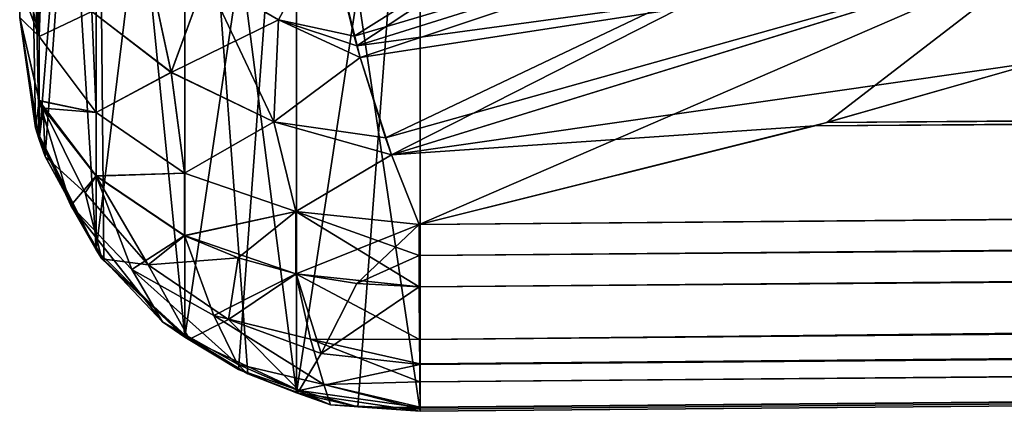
# Model space of a CAD drawing. Header units: millimetres. Extents: x -128 to 173, y -40 to 30.
# Tile 270 of 353: x 130.3 to 130.796, y -22.811 to -22.614. Entities that reach past the tile are written whole.
import ezdxf

# ---------------------------------------------------------------- set-up
doc = ezdxf.new("R2010")
doc.units = ezdxf.units.MM
doc.header["$LTSCALE"] = 56.728605
for name, color, linetype in [('254', 7, 'CONTINUOUS'), ('258', 7, 'CONTINUOUS'), ('262', 7, 'CONTINUOUS'), ('263', 7, 'CONTINUOUS'), ('264', 7, 'CONTINUOUS'), ('268', 7, 'CONTINUOUS'), ('269', 7, 'CONTINUOUS'), ('270', 7, 'CONTINUOUS'), ('276', 7, 'CONTINUOUS'), ('277', 7, 'CONTINUOUS'), ('285', 7, 'CONTINUOUS'), ('287', 7, 'CONTINUOUS')]:
    doc.layers.add(name, color=color, linetype=linetype)

msp = doc.modelspace()

# ---------------------------------------------------------------- linework, layer by layer
at = {"layer": '254', "color": 7, "linetype": 'CONTINUOUS'}
for points in [[(151.26521, -22.62873, -2.92535), (130.50175, -22.8113, -2.92639), (130.50175, -22.39387, -5.2377), (151.26521, -22.62873, -2.92535)], [(171.83563, -22.44785, -2.9243), (151.26521, -22.62873, -2.92535), (130.50175, -22.39387, -5.2377), (171.83563, -22.44785, -2.9243)], [(171.83563, -22.44785, 2.9243), (130.50175, -22.39387, 5.2377), (151.26525, -22.62873, 2.92535), (171.83563, -22.44785, 2.9243)], [(130.50175, -22.8113, 2.92639), (151.26525, -22.62873, 2.92535), (130.50175, -22.39387, 5.2377), (130.50175, -22.8113, 2.92639)]]:
    msp.add_3dface(points, dxfattribs=at)
at = {"layer": '258', "color": 7, "linetype": 'CONTINUOUS'}
for points in [[(130.3, -22.61293, -2.90094), (130.3, -22.19913, -5.19219), (130.30799, -22.66843, -2.90807), (130.3, -22.61293, -2.90094)], [(130.3, -22.19913, -5.19219), (130.30984, -22.2683, -5.16835), (130.30984, -22.67438, -2.90883), (130.3, -22.19913, -5.19219)], [(130.3, -22.19913, -5.19219), (130.30984, -22.67438, -2.90883), (130.30799, -22.66843, -2.90807), (130.3, -22.19913, -5.19219)], [(130.3, -22.61293, 2.90093), (130.30984, -22.67438, 2.90883), (130.30984, -22.2683, 5.16835), (130.3, -22.61293, 2.90093)], [(130.30984, -22.67438, 2.90883), (130.33853, -22.32291, 5.18103), (130.30984, -22.2683, 5.16835), (130.30984, -22.67438, 2.90883)], [(130.33853, -22.32291, -5.18103), (130.33853, -22.72999, -2.91597), (130.30984, -22.2683, -5.16835), (130.33853, -22.32291, -5.18103)], [(130.30984, -22.2683, -5.16835), (130.33853, -22.72999, -2.91597), (130.30984, -22.67438, -2.90883), (130.30984, -22.2683, -5.16835)], [(130.31288, -22.68296, 2.90993), (130.33853, -22.32291, 5.18103), (130.30984, -22.67438, 2.90883), (130.31288, -22.68296, 2.90993)], [(130.33853, -22.72999, 2.91596), (130.33853, -22.32291, 5.18103), (130.31288, -22.68296, 2.90993), (130.33853, -22.72999, 2.91596)], [(130.33853, -22.72999, 2.91596), (130.38324, -22.36612, 5.19106), (130.33853, -22.32291, 5.18103), (130.33853, -22.72999, 2.91596)], [(130.38324, -22.36612, -5.19106), (130.38324, -22.77399, -2.9216), (130.33853, -22.32291, -5.18103), (130.38324, -22.36612, -5.19106)], [(130.33853, -22.32291, -5.18103), (130.38324, -22.77399, -2.9216), (130.3424, -22.73506, -2.91662), (130.33853, -22.32291, -5.18103)], [(130.33853, -22.72999, -2.91597), (130.33853, -22.32291, -5.18103), (130.3424, -22.73506, -2.91662), (130.33853, -22.72999, -2.91597)], [(130.38324, -22.77399, 2.92161), (130.38324, -22.36612, 5.19106), (130.33853, -22.72999, 2.91596), (130.38324, -22.77399, 2.92161)], [(130.38324, -22.77399, 2.92161), (130.43953, -22.39365, 5.19745), (130.38324, -22.36612, 5.19106), (130.38324, -22.77399, 2.92161)], [(130.43953, -22.39365, -5.19745), (130.43953, -22.80202, -2.92521), (130.38324, -22.36612, -5.19106), (130.43953, -22.39365, -5.19745)], [(130.38324, -22.36612, -5.19106), (130.43953, -22.80202, -2.92521), (130.41486, -22.79243, -2.92398), (130.38324, -22.36612, -5.19106)], [(130.38324, -22.77399, -2.9216), (130.38324, -22.36612, -5.19106), (130.41486, -22.79243, -2.92398), (130.38324, -22.77399, -2.9216)], [(130.4103, -22.79023, 2.92369), (130.43953, -22.39365, 5.19745), (130.38324, -22.77399, 2.92161), (130.4103, -22.79023, 2.92369)], [(130.43953, -22.80202, 2.9252), (130.43953, -22.39365, 5.19745), (130.4103, -22.79023, 2.92369), (130.43953, -22.80202, 2.9252)], [(130.50175, -22.39387, -5.2377), (130.50175, -22.8113, -2.92639), (130.43953, -22.39365, -5.19745), (130.50175, -22.39387, -5.2377)], [(130.43953, -22.39365, -5.19745), (130.50175, -22.8113, -2.92639), (130.43953, -22.80202, -2.92521), (130.43953, -22.39365, -5.19745)], [(130.43953, -22.80202, 2.9252), (130.50175, -22.39387, 5.2377), (130.43953, -22.39365, 5.19745), (130.43953, -22.80202, 2.9252)], [(130.47028, -22.8091, 2.92611), (130.50175, -22.39387, 5.2377), (130.43953, -22.80202, 2.9252), (130.47028, -22.8091, 2.92611)], [(130.50175, -22.8113, 2.92639), (130.50175, -22.39387, 5.2377), (130.47028, -22.8091, 2.92611), (130.50175, -22.8113, 2.92639)]]:
    msp.add_3dface(points, dxfattribs=at)
at = {"layer": '262', "color": 7, "linetype": 'CONTINUOUS'}
for points in [[(130.81383, -22.63528, -2.64752), (130.70053, -22.66756, -2.67854), (172.20419, -22.30486, -2.67806), (130.81383, -22.63528, -2.64752)], [(172.20419, -22.30486, -2.67806), (130.70053, -22.66756, -2.67854), (172.08576, -22.34871, -2.71935), (172.20419, -22.30486, -2.67806)], [(130.70667, -22.66586, 2.67693), (130.814, -22.63519, 2.64743), (172.20277, -22.30551, 2.67868), (130.70667, -22.66586, 2.67693)], [(172.08416, -22.34917, 2.71978), (130.70667, -22.66586, 2.67693), (172.20277, -22.30551, 2.67868), (172.08416, -22.34917, 2.71978)], [(172.08576, -22.34871, -2.71935), (130.5012, -22.71719, -2.72464), (130.50119, -22.73289, -2.7394), (172.08576, -22.34871, -2.71935)], [(171.96126, -22.37572, -2.74374), (172.08576, -22.34871, -2.71935), (130.50119, -22.73289, -2.7394), (171.96126, -22.37572, -2.74374)], [(130.70053, -22.66756, -2.67854), (130.5012, -22.71719, -2.72464), (172.08576, -22.34871, -2.71935), (130.70053, -22.66756, -2.67854)], [(130.5012, -22.71719, 2.72464), (130.70667, -22.66586, 2.67693), (172.08416, -22.34917, 2.71978), (130.5012, -22.71719, 2.72464)], [(171.96015, -22.37587, 2.74387), (130.5012, -22.71719, 2.72464), (172.08416, -22.34917, 2.71978), (171.96015, -22.37587, 2.74387)], [(171.96126, -22.37572, -2.74374), (130.50119, -22.73289, -2.7394), (151.19481, -22.56681, -2.75289), (171.96126, -22.37572, -2.74374)], [(130.50119, -22.73289, 2.7394), (130.5012, -22.71719, 2.72464), (171.96015, -22.37587, 2.74387), (130.50119, -22.73289, 2.7394)], [(130.50119, -22.73289, 2.7394), (171.96015, -22.37587, 2.74387), (151.19481, -22.56681, 2.75289), (130.50119, -22.73289, 2.7394)], [(130.50118, -22.74866, 2.75406), (130.50119, -22.73289, 2.7394), (151.19481, -22.56681, 2.75289), (130.50118, -22.74866, 2.75406)], [(130.50118, -22.74866, -2.75406), (151.19481, -22.56681, -2.75289), (130.50119, -22.73289, -2.7394), (130.50118, -22.74866, -2.75406)]]:
    msp.add_3dface(points, dxfattribs=at)
at = {"layer": '263', "color": 7, "linetype": 'CONTINUOUS'}
for points in [[(130.3, -22.57979, -2.86995), (130.3, -22.59631, -2.88549), (130.30986, -22.62241, -2.82488), (130.3, -22.57979, -2.86995)], [(130.3, -22.59631, -2.88549), (130.3, -22.61293, -2.90094), (130.30986, -22.62241, -2.82488), (130.3, -22.59631, -2.88549)], [(130.30986, -22.62241, -2.82488), (130.3, -22.61293, -2.90094), (130.30986, -22.65486, -2.85523), (130.30986, -22.62241, -2.82488)], [(130.33848, -22.66083, -2.78426), (130.30986, -22.62241, -2.82488), (130.30986, -22.65486, -2.85523), (130.33848, -22.66083, -2.78426)], [(130.33848, -22.6927, -2.81408), (130.33848, -22.66083, -2.78426), (130.30986, -22.65486, -2.85523), (130.33848, -22.6927, -2.81408)], [(130.38303, -22.69126, -2.75209), (130.33848, -22.66083, -2.78426), (130.33848, -22.6927, -2.81408), (130.38303, -22.69126, -2.75209)], [(130.38302, -22.72276, -2.78156), (130.38303, -22.69126, -2.75209), (130.33848, -22.6927, -2.81408), (130.38302, -22.72276, -2.78156)], [(130.43911, -22.71069, -2.73154), (130.38303, -22.69126, -2.75209), (130.38302, -22.72276, -2.78156), (130.43911, -22.71069, -2.73154)], [(130.4391, -22.74205, -2.76088), (130.43911, -22.71069, -2.73154), (130.38302, -22.72276, -2.78156), (130.4391, -22.74205, -2.76088)], [(130.50118, -22.74866, -2.75406), (130.43911, -22.71069, -2.73154), (130.4391, -22.74205, -2.76088), (130.50118, -22.74866, -2.75406)], [(130.50119, -22.73289, -2.7394), (130.5012, -22.71719, -2.72464), (130.43911, -22.71069, -2.73154), (130.50119, -22.73289, -2.7394)], [(130.50118, -22.74866, -2.75406), (130.50119, -22.73289, -2.7394), (130.43911, -22.71069, -2.73154), (130.50118, -22.74866, -2.75406)]]:
    msp.add_3dface(points, dxfattribs=at)
at = {"layer": '264', "color": 7, "linetype": 'CONTINUOUS'}
for points in [[(130.50118, -22.74866, 2.75406), (151.19481, -22.56681, 2.75289), (171.83541, -22.42344, 2.7997), (130.50118, -22.74866, 2.75406)], [(130.50118, -22.74866, 2.75406), (171.83541, -22.42344, 2.7997), (130.50153, -22.78768, 2.80368), (130.50118, -22.74866, 2.75406)], [(171.83541, -22.42344, 2.7997), (171.83542, -22.42446, 2.80152), (130.50153, -22.78768, 2.80368), (171.83541, -22.42344, 2.7997)], [(171.83542, -22.42446, 2.80152), (171.8356, -22.44522, 2.85719), (130.50153, -22.78768, 2.80368), (171.83542, -22.42446, 2.80152)], [(130.50153, -22.78768, 2.80368), (171.8356, -22.44522, 2.85719), (130.50172, -22.80932, 2.86318), (130.50153, -22.78768, 2.80368)], [(171.8356, -22.44522, 2.85719), (171.83561, -22.44599, 2.86103), (130.50172, -22.80932, 2.86318), (171.8356, -22.44522, 2.85719)], [(171.83561, -22.44599, 2.86103), (171.83564, -22.44851, 2.91859), (130.50172, -22.80932, 2.86318), (171.83561, -22.44599, 2.86103)], [(171.83564, -22.44851, 2.91859), (151.26525, -22.62873, 2.92535), (130.50172, -22.80932, 2.86318), (171.83564, -22.44851, 2.91859)], [(130.50175, -22.8113, 2.92639), (130.50172, -22.80932, 2.86318), (151.26525, -22.62873, 2.92535), (130.50175, -22.8113, 2.92639)]]:
    msp.add_3dface(points, dxfattribs=at)
at = {"layer": '268', "color": 7, "linetype": 'CONTINUOUS'}
for points in [[(171.83507, -22.3854, -2.75171), (151.19481, -22.56681, -2.75289), (130.50141, -22.77508, -2.78387), (171.83507, -22.3854, -2.75171)], [(171.83541, -22.42344, -2.7997), (171.83507, -22.3854, -2.75171), (130.50141, -22.77508, -2.78387), (171.83541, -22.42344, -2.7997)], [(130.50152, -22.78738, -2.80314), (171.83541, -22.42344, -2.7997), (130.50141, -22.77508, -2.78387), (130.50152, -22.78738, -2.80314)], [(171.83542, -22.42446, -2.80152), (171.83541, -22.42344, -2.7997), (130.50152, -22.78738, -2.80314), (171.83542, -22.42446, -2.80152)], [(130.50161, -22.79652, -2.82164), (171.83542, -22.42446, -2.80152), (130.50152, -22.78738, -2.80314), (130.50161, -22.79652, -2.82164)], [(171.8356, -22.44522, -2.85719), (171.83542, -22.42446, -2.80152), (130.50161, -22.79652, -2.82164), (171.8356, -22.44522, -2.85719)], [(130.50173, -22.80926, -2.86284), (171.8356, -22.44522, -2.85719), (130.50161, -22.79652, -2.82164), (130.50173, -22.80926, -2.86284)], [(171.83561, -22.44599, -2.86103), (171.8356, -22.44522, -2.85719), (130.50173, -22.80926, -2.86284), (171.83561, -22.44599, -2.86103)], [(171.83564, -22.44851, -2.91859), (171.83561, -22.44599, -2.86103), (130.50173, -22.81018, -2.86793), (171.83564, -22.44851, -2.91859)], [(130.50173, -22.81018, -2.86793), (171.83561, -22.44599, -2.86103), (130.50173, -22.80926, -2.86284), (130.50173, -22.81018, -2.86793)], [(171.83564, -22.44851, -2.91859), (130.50173, -22.81018, -2.86793), (151.26521, -22.62873, -2.92535), (171.83564, -22.44851, -2.91859)], [(151.19481, -22.56681, -2.75289), (130.50118, -22.74866, -2.75406), (130.50141, -22.77508, -2.78387), (151.19481, -22.56681, -2.75289)], [(130.50175, -22.8113, -2.92639), (151.26521, -22.62873, -2.92535), (130.50173, -22.81018, -2.86793), (130.50175, -22.8113, -2.92639)]]:
    msp.add_3dface(points, dxfattribs=at)
at = {"layer": '269', "color": 7, "linetype": 'CONTINUOUS'}
for points in [[(130.3, -22.61293, -2.90094), (130.30799, -22.66843, -2.90807), (130.30986, -22.65486, -2.85523), (130.3, -22.61293, -2.90094)], [(130.30986, -22.65486, -2.85523), (130.30799, -22.66843, -2.90807), (130.32583, -22.70761, -2.87448), (130.30986, -22.65486, -2.85523)], [(130.33848, -22.6927, -2.81408), (130.30986, -22.65486, -2.85523), (130.32583, -22.70761, -2.87448), (130.33848, -22.6927, -2.81408)], [(130.30984, -22.67438, -2.90883), (130.33853, -22.72999, -2.91597), (130.30799, -22.66843, -2.90807), (130.30984, -22.67438, -2.90883)], [(130.30799, -22.66843, -2.90807), (130.33853, -22.72999, -2.91597), (130.32583, -22.70761, -2.87448), (130.30799, -22.66843, -2.90807)], [(130.35653, -22.73994, -2.84366), (130.33848, -22.6927, -2.81408), (130.32583, -22.70761, -2.87448), (130.35653, -22.73994, -2.84366)], [(130.38302, -22.72276, -2.78156), (130.33848, -22.6927, -2.81408), (130.35653, -22.73994, -2.84366), (130.38302, -22.72276, -2.78156)], [(130.33853, -22.72999, -2.91597), (130.3424, -22.73506, -2.91662), (130.32583, -22.70761, -2.87448), (130.33853, -22.72999, -2.91597)], [(130.32583, -22.70761, -2.87448), (130.3424, -22.73506, -2.91662), (130.37195, -22.76617, -2.88991), (130.32583, -22.70761, -2.87448)], [(130.35653, -22.73994, -2.84366), (130.32583, -22.70761, -2.87448), (130.37195, -22.76617, -2.88991), (130.35653, -22.73994, -2.84366)], [(130.39776, -22.76295, -2.81704), (130.38302, -22.72276, -2.78156), (130.35653, -22.73994, -2.84366), (130.39776, -22.76295, -2.81704)], [(130.4391, -22.74205, -2.76088), (130.38302, -22.72276, -2.78156), (130.39776, -22.76295, -2.81704), (130.4391, -22.74205, -2.76088)], [(130.3424, -22.73506, -2.91662), (130.38324, -22.77399, -2.9216), (130.37195, -22.76617, -2.88991), (130.3424, -22.73506, -2.91662)], [(130.39776, -22.76295, -2.81704), (130.35653, -22.73994, -2.84366), (130.4097, -22.78754, -2.86413), (130.39776, -22.76295, -2.81704)], [(130.4097, -22.78754, -2.86413), (130.35653, -22.73994, -2.84366), (130.37195, -22.76617, -2.88991), (130.4097, -22.78754, -2.86413)], [(130.4465, -22.77493, -2.79658), (130.4391, -22.74205, -2.76088), (130.39776, -22.76295, -2.81704), (130.4465, -22.77493, -2.79658)], [(130.50118, -22.74866, -2.75406), (130.4391, -22.74205, -2.76088), (130.50141, -22.77508, -2.78387), (130.50118, -22.74866, -2.75406)], [(130.50141, -22.77508, -2.78387), (130.4391, -22.74205, -2.76088), (130.4465, -22.77493, -2.79658), (130.50141, -22.77508, -2.78387)], [(130.38324, -22.77399, -2.9216), (130.41486, -22.79243, -2.92398), (130.37195, -22.76617, -2.88991), (130.38324, -22.77399, -2.9216)], [(130.41486, -22.79243, -2.92398), (130.4097, -22.78754, -2.86413), (130.37195, -22.76617, -2.88991), (130.41486, -22.79243, -2.92398)], [(130.4465, -22.77493, -2.79658), (130.39776, -22.76295, -2.81704), (130.45319, -22.79781, -2.8407), (130.4465, -22.77493, -2.79658)], [(130.45319, -22.79781, -2.8407), (130.39776, -22.76295, -2.81704), (130.4097, -22.78754, -2.86413), (130.45319, -22.79781, -2.8407)], [(130.50161, -22.79652, -2.82164), (130.50152, -22.78738, -2.80314), (130.4465, -22.77493, -2.79658), (130.50161, -22.79652, -2.82164)], [(130.50161, -22.79652, -2.82164), (130.4465, -22.77493, -2.79658), (130.45319, -22.79781, -2.8407), (130.50161, -22.79652, -2.82164)], [(130.50152, -22.78738, -2.80314), (130.50141, -22.77508, -2.78387), (130.4465, -22.77493, -2.79658), (130.50152, -22.78738, -2.80314)], [(130.4097, -22.78754, -2.86413), (130.41486, -22.79243, -2.92398), (130.45656, -22.80808, -2.89573), (130.4097, -22.78754, -2.86413)], [(130.45319, -22.79781, -2.8407), (130.4097, -22.78754, -2.86413), (130.45656, -22.80808, -2.89573), (130.45319, -22.79781, -2.8407)], [(130.41486, -22.79243, -2.92398), (130.43953, -22.80202, -2.92521), (130.45656, -22.80808, -2.89573), (130.41486, -22.79243, -2.92398)], [(130.50173, -22.80926, -2.86284), (130.50161, -22.79652, -2.82164), (130.45319, -22.79781, -2.8407), (130.50173, -22.80926, -2.86284)], [(130.43953, -22.80202, -2.92521), (130.50175, -22.8113, -2.92639), (130.45656, -22.80808, -2.89573), (130.43953, -22.80202, -2.92521)], [(130.50173, -22.81018, -2.86793), (130.50173, -22.80926, -2.86284), (130.45319, -22.79781, -2.8407), (130.50173, -22.81018, -2.86793)], [(130.50173, -22.81018, -2.86793), (130.45319, -22.79781, -2.8407), (130.45656, -22.80808, -2.89573), (130.50173, -22.81018, -2.86793)], [(130.50175, -22.8113, -2.92639), (130.50173, -22.81018, -2.86793), (130.45656, -22.80808, -2.89573), (130.50175, -22.8113, -2.92639)]]:
    msp.add_3dface(points, dxfattribs=at)
at = {"layer": '270', "color": 7, "linetype": 'CONTINUOUS'}
for points in [[(130.30984, -22.67438, 2.90883), (130.3, -22.61293, 2.90093), (130.30987, -22.6548, 2.85515), (130.30984, -22.67438, 2.90883)], [(130.31177, -22.65855, 2.85108), (130.30984, -22.67438, 2.90883), (130.30987, -22.6548, 2.85515), (130.31177, -22.65855, 2.85108)], [(130.31288, -22.68296, 2.90993), (130.30984, -22.67438, 2.90883), (130.31177, -22.65855, 2.85108), (130.31288, -22.68296, 2.90993)], [(130.33291, -22.70132, 2.83562), (130.31288, -22.68296, 2.90993), (130.31177, -22.65855, 2.85108), (130.33291, -22.70132, 2.83562)], [(130.33291, -22.70132, 2.83562), (130.31177, -22.65855, 2.85108), (130.33851, -22.69277, 2.81408), (130.33291, -22.70132, 2.83562)], [(130.33853, -22.72999, 2.91596), (130.31288, -22.68296, 2.90993), (130.34146, -22.73444, 2.89092), (130.33853, -22.72999, 2.91596)], [(130.34146, -22.73444, 2.89092), (130.31288, -22.68296, 2.90993), (130.33291, -22.70132, 2.83562), (130.34146, -22.73444, 2.89092)], [(130.36475, -22.73755, 2.82235), (130.33291, -22.70132, 2.83562), (130.33851, -22.69277, 2.81408), (130.36475, -22.73755, 2.82235)], [(130.38308, -22.72282, 2.78155), (130.36475, -22.73755, 2.82235), (130.33851, -22.69277, 2.81408), (130.38308, -22.72282, 2.78155)], [(130.36475, -22.73755, 2.82235), (130.34146, -22.73444, 2.89092), (130.33291, -22.70132, 2.83562), (130.36475, -22.73755, 2.82235)], [(130.41003, -22.73391, 2.76954), (130.36475, -22.73755, 2.82235), (130.38308, -22.72282, 2.78155), (130.41003, -22.73391, 2.76954)], [(130.38324, -22.77399, 2.92161), (130.33853, -22.72999, 2.91596), (130.34146, -22.73444, 2.89092), (130.38324, -22.77399, 2.92161)], [(130.38549, -22.775, 2.87603), (130.38324, -22.77399, 2.92161), (130.34146, -22.73444, 2.89092), (130.38549, -22.775, 2.87603)], [(130.38549, -22.775, 2.87603), (130.34146, -22.73444, 2.89092), (130.36475, -22.73755, 2.82235), (130.38549, -22.775, 2.87603)], [(130.40527, -22.76508, 2.81221), (130.36475, -22.73755, 2.82235), (130.41003, -22.73391, 2.76954), (130.40527, -22.76508, 2.81221)], [(130.40527, -22.76508, 2.81221), (130.38549, -22.775, 2.87603), (130.36475, -22.73755, 2.82235), (130.40527, -22.76508, 2.81221)], [(130.43921, -22.74201, 2.7608), (130.40527, -22.76508, 2.81221), (130.41003, -22.73391, 2.76954), (130.43921, -22.74201, 2.7608)], [(130.45186, -22.78216, 2.80585), (130.40527, -22.76508, 2.81221), (130.43921, -22.74201, 2.7608), (130.45186, -22.78216, 2.80585)], [(130.46985, -22.74694, 2.75558), (130.45186, -22.78216, 2.80585), (130.43921, -22.74201, 2.7608), (130.46985, -22.74694, 2.75558)], [(130.50118, -22.74866, 2.75406), (130.45186, -22.78216, 2.80585), (130.46985, -22.74694, 2.75558), (130.50118, -22.74866, 2.75406)], [(130.50118, -22.74866, 2.75406), (130.50153, -22.78768, 2.80368), (130.45186, -22.78216, 2.80585), (130.50118, -22.74866, 2.75406)], [(130.44071, -22.8008, 2.86647), (130.38549, -22.775, 2.87603), (130.40527, -22.76508, 2.81221), (130.44071, -22.8008, 2.86647)], [(130.45186, -22.78216, 2.80585), (130.44071, -22.8008, 2.86647), (130.40527, -22.76508, 2.81221), (130.45186, -22.78216, 2.80585)], [(130.4103, -22.79023, 2.92369), (130.38324, -22.77399, 2.92161), (130.38549, -22.775, 2.87603), (130.4103, -22.79023, 2.92369)], [(130.44071, -22.8008, 2.86647), (130.4103, -22.79023, 2.92369), (130.38549, -22.775, 2.87603), (130.44071, -22.8008, 2.86647)], [(130.50153, -22.78768, 2.80368), (130.44071, -22.8008, 2.86647), (130.45186, -22.78216, 2.80585), (130.50153, -22.78768, 2.80368)], [(130.43953, -22.80202, 2.9252), (130.4103, -22.79023, 2.92369), (130.44071, -22.8008, 2.86647), (130.43953, -22.80202, 2.9252)], [(130.50153, -22.78768, 2.80368), (130.50172, -22.80932, 2.86318), (130.44071, -22.8008, 2.86647), (130.50153, -22.78768, 2.80368)], [(130.47028, -22.8091, 2.92611), (130.43953, -22.80202, 2.9252), (130.44071, -22.8008, 2.86647), (130.47028, -22.8091, 2.92611)], [(130.50172, -22.80932, 2.86318), (130.47028, -22.8091, 2.92611), (130.44071, -22.8008, 2.86647), (130.50172, -22.80932, 2.86318)], [(130.50175, -22.8113, 2.92639), (130.47028, -22.8091, 2.92611), (130.50172, -22.80932, 2.86318), (130.50175, -22.8113, 2.92639)]]:
    msp.add_3dface(points, dxfattribs=at)
at = {"layer": '276', "color": 7, "linetype": 'CONTINUOUS'}
for points in [[(130.4553, -22.56781, 2.67538), (130.64409, -22.51207, 2.62978), (130.46856, -22.62239, 2.67708), (130.4553, -22.56781, 2.67538)], [(130.46856, -22.62239, 2.67708), (130.64409, -22.51207, 2.62978), (130.46988, -22.62714, 2.67798), (130.46856, -22.62239, 2.67708)], [(130.46988, -22.62714, 2.67798), (130.64409, -22.51207, 2.62978), (130.79589, -22.52514, 2.58929), (130.46988, -22.62714, 2.67798)], [(130.79617, -22.52509, -2.58922), (130.4553, -22.5678, -2.67538), (130.46856, -22.62239, -2.67708), (130.79617, -22.52509, -2.58922)], [(130.46988, -22.62713, -2.67798), (130.79617, -22.52509, -2.58922), (130.46856, -22.62239, -2.67708), (130.46988, -22.62713, -2.67798)], [(130.79617, -22.52509, -2.58922), (130.46988, -22.62713, -2.67798), (130.81866, -22.57963, -2.6053), (130.79617, -22.52509, -2.58922)], [(130.46988, -22.62714, 2.67798), (130.79589, -22.52514, 2.58929), (130.47156, -22.63304, 2.67928), (130.46988, -22.62714, 2.67798)], [(130.47156, -22.63304, 2.67928), (130.79589, -22.52514, 2.58929), (130.48431, -22.67361, 2.69402), (130.47156, -22.63304, 2.67928)], [(130.48431, -22.67361, 2.69402), (130.79589, -22.52514, 2.58929), (130.48727, -22.68204, 2.69853), (130.48431, -22.67361, 2.69402)], [(130.48727, -22.68204, 2.69853), (130.79589, -22.52514, 2.58929), (130.81839, -22.57968, 2.60537), (130.48727, -22.68204, 2.69853)], [(130.81866, -22.57963, -2.6053), (130.46988, -22.62713, -2.67798), (130.47155, -22.63303, -2.67928), (130.81866, -22.57963, -2.6053)], [(130.48431, -22.67361, -2.69402), (130.81866, -22.57963, -2.6053), (130.47155, -22.63303, -2.67928), (130.48431, -22.67361, -2.69402)], [(130.48727, -22.68203, -2.69853), (130.81866, -22.57963, -2.6053), (130.48431, -22.67361, -2.69402), (130.48727, -22.68203, -2.69853)], [(130.81383, -22.63528, -2.64752), (130.81866, -22.57963, -2.6053), (130.48727, -22.68203, -2.69853), (130.81383, -22.63528, -2.64752)], [(130.5012, -22.71719, 2.72464), (130.48727, -22.68204, 2.69853), (130.81839, -22.57968, 2.60537), (130.5012, -22.71719, 2.72464)], [(130.70667, -22.66586, 2.67693), (130.5012, -22.71719, 2.72464), (130.81839, -22.57968, 2.60537), (130.70667, -22.66586, 2.67693)], [(130.814, -22.63519, 2.64743), (130.70667, -22.66586, 2.67693), (130.81839, -22.57968, 2.60537), (130.814, -22.63519, 2.64743)], [(130.70053, -22.66756, -2.67854), (130.81383, -22.63528, -2.64752), (130.48727, -22.68203, -2.69853), (130.70053, -22.66756, -2.67854)], [(130.5012, -22.71719, -2.72464), (130.70053, -22.66756, -2.67854), (130.48727, -22.68203, -2.69853), (130.5012, -22.71719, -2.72464)]]:
    msp.add_3dface(points, dxfattribs=at)
at = {"layer": '277', "color": 7, "linetype": 'CONTINUOUS'}
for points in [[(130.47155, -22.63303, -2.67928), (130.4553, -22.5678, -2.67538), (130.43045, -22.61401, -2.68558), (130.47155, -22.63303, -2.67928)], [(130.46856, -22.62239, -2.67708), (130.4553, -22.5678, -2.67538), (130.47155, -22.63303, -2.67928), (130.46856, -22.62239, -2.67708)], [(130.33626, -22.60989, -2.75912), (130.37639, -22.64053, -2.72493), (130.3614, -22.57093, -2.72603), (130.33626, -22.60989, -2.75912)], [(130.37639, -22.64053, -2.72493), (130.39371, -22.59278, -2.70103), (130.3614, -22.57093, -2.72603), (130.37639, -22.64053, -2.72493)], [(130.3, -22.57979, -2.86995), (130.30986, -22.62241, -2.82488), (130.30701, -22.57656, -2.81758), (130.3, -22.57979, -2.86995)], [(130.30701, -22.57656, -2.81758), (130.30986, -22.62241, -2.82488), (130.31141, -22.57571, -2.8035), (130.30701, -22.57656, -2.81758)], [(130.31141, -22.57571, -2.8035), (130.30986, -22.62241, -2.82488), (130.33626, -22.60989, -2.75912), (130.31141, -22.57571, -2.8035)], [(130.37639, -22.64053, -2.72493), (130.428, -22.66552, -2.70422), (130.39371, -22.59278, -2.70103), (130.37639, -22.64053, -2.72493)], [(130.428, -22.66552, -2.70422), (130.43045, -22.61401, -2.68558), (130.39371, -22.59278, -2.70103), (130.428, -22.66552, -2.70422)], [(130.30986, -22.62241, -2.82488), (130.33848, -22.66083, -2.78426), (130.33626, -22.60989, -2.75912), (130.30986, -22.62241, -2.82488)], [(130.33626, -22.60989, -2.75912), (130.33848, -22.66083, -2.78426), (130.37639, -22.64053, -2.72493), (130.33626, -22.60989, -2.75912)], [(130.428, -22.66552, -2.70422), (130.47155, -22.63303, -2.67928), (130.43045, -22.61401, -2.68558), (130.428, -22.66552, -2.70422)], [(130.46988, -22.62713, -2.67798), (130.46856, -22.62239, -2.67708), (130.47155, -22.63303, -2.67928), (130.46988, -22.62713, -2.67798)], [(130.48727, -22.68203, -2.69853), (130.47155, -22.63303, -2.67928), (130.428, -22.66552, -2.70422), (130.48727, -22.68203, -2.69853)], [(130.48727, -22.68203, -2.69853), (130.48431, -22.67361, -2.69402), (130.47155, -22.63303, -2.67928), (130.48727, -22.68203, -2.69853)], [(130.33848, -22.66083, -2.78426), (130.38303, -22.69126, -2.75209), (130.37639, -22.64053, -2.72493), (130.33848, -22.66083, -2.78426)], [(130.37639, -22.64053, -2.72493), (130.38303, -22.69126, -2.75209), (130.428, -22.66552, -2.70422), (130.37639, -22.64053, -2.72493)], [(130.38303, -22.69126, -2.75209), (130.43911, -22.71069, -2.73154), (130.428, -22.66552, -2.70422), (130.38303, -22.69126, -2.75209)], [(130.43911, -22.71069, -2.73154), (130.48727, -22.68203, -2.69853), (130.428, -22.66552, -2.70422), (130.43911, -22.71069, -2.73154)], [(130.43911, -22.71069, -2.73154), (130.5012, -22.71719, -2.72464), (130.48727, -22.68203, -2.69853), (130.43911, -22.71069, -2.73154)]]:
    msp.add_3dface(points, dxfattribs=at)
at = {"layer": '285', "color": 7, "linetype": 'CONTINUOUS'}
for points in [[(130.39371, -22.59279, 2.70103), (130.4553, -22.56781, 2.67538), (130.43046, -22.61402, 2.68558), (130.39371, -22.59279, 2.70103)], [(130.4553, -22.56781, 2.67538), (130.46856, -22.62239, 2.67708), (130.43046, -22.61402, 2.68558), (130.4553, -22.56781, 2.67538)], [(130.3614, -22.57094, 2.72603), (130.37638, -22.64054, 2.72493), (130.33626, -22.6099, 2.75912), (130.3614, -22.57094, 2.72603)], [(130.37638, -22.64054, 2.72493), (130.3614, -22.57094, 2.72603), (130.39371, -22.59279, 2.70103), (130.37638, -22.64054, 2.72493)], [(130.3, -22.57979, 2.86995), (130.3114, -22.57571, 2.8035), (130.30986, -22.62242, 2.82488), (130.3, -22.57979, 2.86995)], [(130.3114, -22.57571, 2.8035), (130.33626, -22.6099, 2.75912), (130.30986, -22.62242, 2.82488), (130.3114, -22.57571, 2.8035)], [(130.37638, -22.64054, 2.72493), (130.39371, -22.59279, 2.70103), (130.43046, -22.61402, 2.68558), (130.37638, -22.64054, 2.72493)], [(130.30986, -22.62242, 2.82488), (130.33626, -22.6099, 2.75912), (130.33848, -22.66084, 2.78426), (130.30986, -22.62242, 2.82488)], [(130.33626, -22.6099, 2.75912), (130.37638, -22.64054, 2.72493), (130.33848, -22.66084, 2.78426), (130.33626, -22.6099, 2.75912)], [(130.428, -22.66552, 2.70422), (130.37638, -22.64054, 2.72493), (130.43046, -22.61402, 2.68558), (130.428, -22.66552, 2.70422)], [(130.47156, -22.63304, 2.67928), (130.428, -22.66552, 2.70422), (130.43046, -22.61402, 2.68558), (130.47156, -22.63304, 2.67928)], [(130.46856, -22.62239, 2.67708), (130.46988, -22.62714, 2.67798), (130.43046, -22.61402, 2.68558), (130.46856, -22.62239, 2.67708)], [(130.46988, -22.62714, 2.67798), (130.47156, -22.63304, 2.67928), (130.43046, -22.61402, 2.68558), (130.46988, -22.62714, 2.67798)], [(130.47156, -22.63304, 2.67928), (130.48431, -22.67361, 2.69402), (130.428, -22.66552, 2.70422), (130.47156, -22.63304, 2.67928)], [(130.33848, -22.66084, 2.78426), (130.37638, -22.64054, 2.72493), (130.38303, -22.69126, 2.75209), (130.33848, -22.66084, 2.78426)], [(130.37638, -22.64054, 2.72493), (130.428, -22.66552, 2.70422), (130.38303, -22.69126, 2.75209), (130.37638, -22.64054, 2.72493)], [(130.38303, -22.69126, 2.75209), (130.428, -22.66552, 2.70422), (130.43911, -22.7107, 2.73154), (130.38303, -22.69126, 2.75209)], [(130.48431, -22.67361, 2.69402), (130.48727, -22.68204, 2.69853), (130.428, -22.66552, 2.70422), (130.48431, -22.67361, 2.69402)], [(130.428, -22.66552, 2.70422), (130.48727, -22.68204, 2.69853), (130.43911, -22.7107, 2.73154), (130.428, -22.66552, 2.70422)], [(130.48727, -22.68204, 2.69853), (130.5012, -22.71719, 2.72464), (130.43911, -22.7107, 2.73154), (130.48727, -22.68204, 2.69853)]]:
    msp.add_3dface(points, dxfattribs=at)
at = {"layer": '287', "color": 7, "linetype": 'CONTINUOUS'}
for points in [[(130.3, -22.59632, 2.88549), (130.3, -22.57979, 2.86995), (130.30986, -22.62242, 2.82488), (130.3, -22.59632, 2.88549)], [(130.3, -22.61293, 2.90093), (130.3, -22.59632, 2.88549), (130.30986, -22.62242, 2.82488), (130.3, -22.61293, 2.90093)], [(130.30987, -22.6548, 2.85515), (130.3, -22.61293, 2.90093), (130.30986, -22.62242, 2.82488), (130.30987, -22.6548, 2.85515)], [(130.30987, -22.6548, 2.85515), (130.30986, -22.62242, 2.82488), (130.33848, -22.66084, 2.78426), (130.30987, -22.6548, 2.85515)], [(130.31177, -22.65855, 2.85108), (130.30987, -22.6548, 2.85515), (130.33848, -22.66084, 2.78426), (130.31177, -22.65855, 2.85108)], [(130.33851, -22.69277, 2.81408), (130.31177, -22.65855, 2.85108), (130.33848, -22.66084, 2.78426), (130.33851, -22.69277, 2.81408)], [(130.33851, -22.69277, 2.81408), (130.33848, -22.66084, 2.78426), (130.38303, -22.69126, 2.75209), (130.33851, -22.69277, 2.81408)], [(130.38308, -22.72282, 2.78155), (130.33851, -22.69277, 2.81408), (130.38303, -22.69126, 2.75209), (130.38308, -22.72282, 2.78155)], [(130.38308, -22.72282, 2.78155), (130.38303, -22.69126, 2.75209), (130.43911, -22.7107, 2.73154), (130.38308, -22.72282, 2.78155)], [(130.41003, -22.73391, 2.76954), (130.38308, -22.72282, 2.78155), (130.43911, -22.7107, 2.73154), (130.41003, -22.73391, 2.76954)], [(130.43921, -22.74201, 2.7608), (130.41003, -22.73391, 2.76954), (130.43911, -22.7107, 2.73154), (130.43921, -22.74201, 2.7608)], [(130.5012, -22.71719, 2.72464), (130.43921, -22.74201, 2.7608), (130.43911, -22.7107, 2.73154), (130.5012, -22.71719, 2.72464)], [(130.5012, -22.71719, 2.72464), (130.46985, -22.74694, 2.75558), (130.43921, -22.74201, 2.7608), (130.5012, -22.71719, 2.72464)], [(130.5012, -22.71719, 2.72464), (130.50119, -22.73289, 2.7394), (130.46985, -22.74694, 2.75558), (130.5012, -22.71719, 2.72464)], [(130.50119, -22.73289, 2.7394), (130.50118, -22.74866, 2.75406), (130.46985, -22.74694, 2.75558), (130.50119, -22.73289, 2.7394)]]:
    msp.add_3dface(points, dxfattribs=at)

doc.saveas('drawing.dxf')
